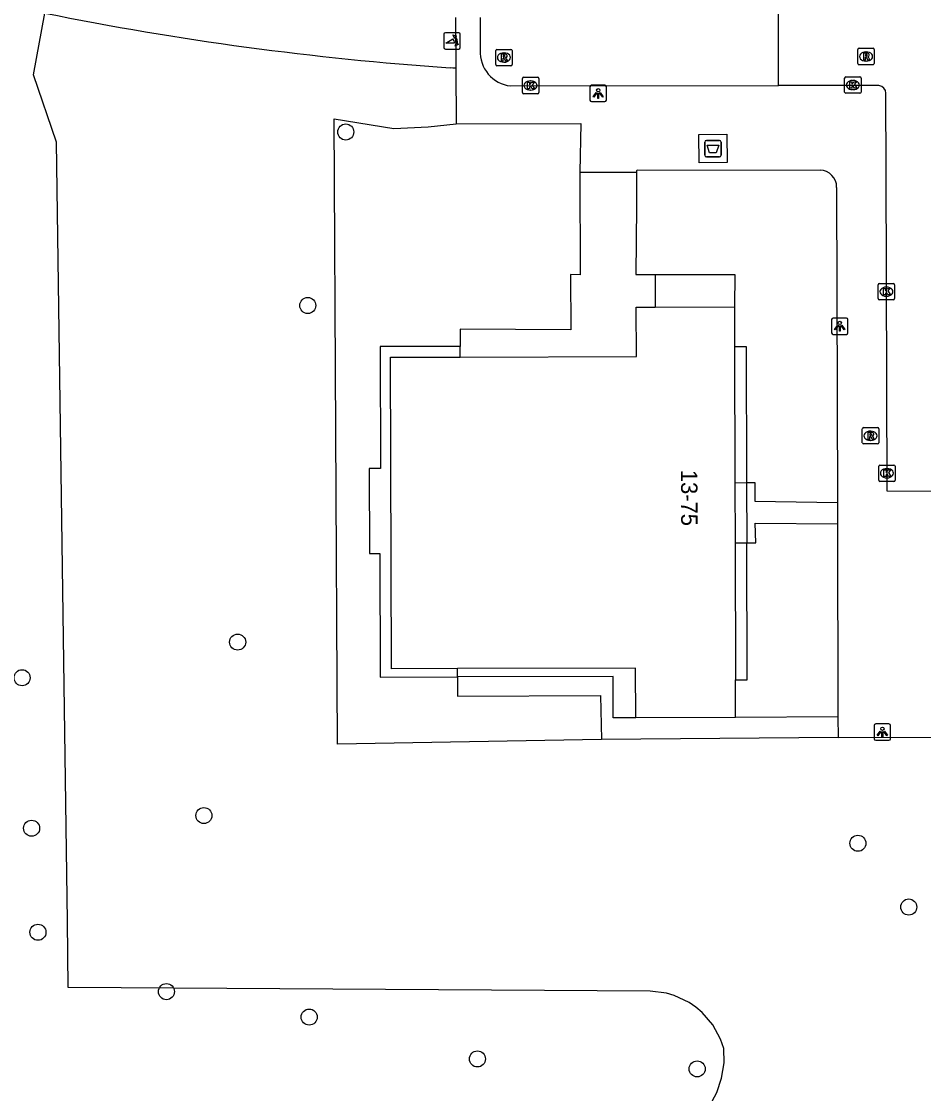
# Model space of a CAD drawing. Extents: x 160732 to 162105, y 387428 to 388479.
# Drawn here: x 161015.5 to 161070.4, y 387989.5 to 388054.8 of the extents above; entities that cross this region are included whole.
import ezdxf

# ---------------------------------------------------------------- set-up
doc = ezdxf.new("R2010")
doc.units = 0
for name, color, linetype in [('IMGEO_Afval_apart_plaats', 7, 'Continuous'), ('IMGEO_Boom', 7, 'Continuous'), ('IMGEO_Fietspad_gesloten', 7, 'Continuous'), ('IMGEO_Grasland_overig', 7, 'Continuous'), ('IMGEO_Kolk', 7, 'Continuous'), ('IMGEO_Lichtpunt', 7, 'Continuous'), ('IMGEO_Loofbos', 7, 'Continuous'), ('IMGEO_Pand', 7, 'Continuous'), ('IMGEO_Pand_nummerreeks', 7, 'Continuous'), ('IMGEO_Poller', 7, 'Continuous'), ('IMGEO_Rijbaan_lokaal_open', 7, 'Continuous'), ('IMGEO_Rioolput', 7, 'Continuous'), ('IMGEO_Voetpad_gesloten', 7, 'Continuous'), ('IMGEO_Voetpad_open', 7, 'Continuous')]:
    doc.layers.add(name, color=color, linetype=linetype)

msp = doc.modelspace()

# ---------------------------------------------------------------- linework, layer by layer
at = {"layer": 'IMGEO_Afval_apart_plaats'}
for p, q in [((161057.086, 388046.66), (161057.086, 388047.46)), ((161057.086, 388047.46), (161057.086, 388046.66)), ((161057.186, 388047.56), (161057.976, 388047.56)), ((161057.976, 388047.56), (161057.186, 388047.56)), ((161058.076, 388047.46), (161058.076, 388046.66)), ((161058.076, 388046.66), (161058.076, 388047.46)), ((161057.976, 388046.56), (161057.186, 388046.56)), ((161057.186, 388046.56), (161057.976, 388046.56))]:
    msp.add_line(p, q, dxfattribs=at)
msp.add_lwpolyline([(161057.229, 388047.274), (161057.933, 388047.274), (161057.784, 388046.804), (161057.378, 388046.804), (161057.229, 388047.274)], dxfattribs=at)
for centre, start, end in [((161057.186, 388047.46), 90, 180), ((161057.186, 388047.46), 90, 180), ((161057.976, 388047.46), 0, 90), ((161057.976, 388047.46), 360, 90), ((161057.186, 388046.66), 180, 270), ((161057.186, 388046.66), 180, 270), ((161057.976, 388046.66), 270, 0), ((161057.976, 388046.66), 270, 0)]:
    msp.add_arc(centre, 0.1, start, end, dxfattribs=at)
at = {"layer": 'IMGEO_Boom'}
for centre in [(161035.218, 388048.073), (161032.901, 388037.504), (161028.631, 388017.002), (161015.502, 388014.832), (161026.574, 388006.435), (161016.081, 388005.665), (161066.411, 388004.747), (161069.511, 388000.865), (161016.468, 387999.326), (161024.294, 387995.71), (161032.989, 387994.162), (161043.235, 387991.61), (161056.621, 387991.005)]:
    msp.add_circle(centre, 0.489, dxfattribs=at)
at = {"layer": 'IMGEO_Fietspad_gesloten'}
for points in [[(161041.904, 388055.052), (161041.927, 388051.956)], [(161041.927, 388051.956), (161041.746, 388051.968), (161041.566, 388051.98)]]:
    msp.add_lwpolyline(points, dxfattribs=at)
msp.add_arc((161054.802, 388242.835), 191.314, 258.56975, 266.03297, dxfattribs=at)
at = {"layer": 'IMGEO_Grasland_overig'}
msp.add_lwpolyline([(161050.788, 388011.069), (161034.719, 388010.786), (161034.514, 388048.882), (161038.148, 388048.293), (161040.232, 388048.378), (161041.951, 388048.565)], dxfattribs=at)
at = {"layer": 'IMGEO_Kolk'}
for p, q in [((161046.048, 388051.406), (161046.9, 388051.406)), ((161065.678, 388051.433), (161066.53, 388051.433)), ((161045.973, 388050.48), (161045.973, 388051.332)), ((161046.461, 388051.186), (161046.486, 388051.186)), ((161046.974, 388051.332), (161046.974, 388050.48)), ((161065.603, 388050.507), (161065.603, 388051.359)), ((161066.091, 388051.213), (161066.116, 388051.213)), ((161066.604, 388051.359), (161066.604, 388050.507)), ((161046.9, 388050.406), (161046.048, 388050.406)), ((161046.484, 388050.626), (161046.459, 388050.626)), ((161066.53, 388050.433), (161065.678, 388050.433)), ((161066.114, 388050.653), (161066.089, 388050.653)), ((161067.647, 388037.921), (161067.647, 388038.773)), ((161067.722, 388038.847), (161068.574, 388038.847)), ((161068.135, 388038.627), (161068.16, 388038.627)), ((161068.648, 388038.773), (161068.648, 388037.921)), ((161068.574, 388037.847), (161067.722, 388037.847)), ((161068.158, 388038.067), (161068.133, 388038.067)), ((161067.68, 388026.86), (161067.68, 388027.712)), ((161067.755, 388027.786), (161068.607, 388027.786)), ((161068.168, 388027.566), (161068.193, 388027.566)), ((161068.681, 388027.712), (161068.681, 388026.86)), ((161068.607, 388026.786), (161067.755, 388026.786)), ((161068.191, 388027.006), (161068.166, 388027.006))]:
    msp.add_line(p, q, dxfattribs=at)
for points in [[(161046.048, 388051.406), (161046.9, 388051.406)], [(161065.678, 388051.433), (161066.53, 388051.433)], [(161045.973, 388050.48), (161045.973, 388051.332)], [(161046.294, 388051.106), (161046.417, 388051.106), (161046.417, 388050.955), (161046.547, 388051.106), (161046.711, 388051.106), (161046.565, 388050.955), (161046.718, 388050.706), (161046.566, 388050.706), (161046.481, 388050.87), (161046.417, 388050.803), (161046.417, 388050.706), (161046.294, 388050.706), (161046.294, 388051.106)], [(161046.974, 388051.332), (161046.974, 388050.48)], [(161065.603, 388050.507), (161065.603, 388051.359)], [(161065.924, 388051.133), (161066.047, 388051.133), (161066.047, 388050.982), (161066.177, 388051.133), (161066.341, 388051.133), (161066.195, 388050.982), (161066.348, 388050.733), (161066.196, 388050.733), (161066.111, 388050.897), (161066.047, 388050.83), (161066.047, 388050.733), (161065.924, 388050.733), (161065.924, 388051.133)], [(161066.604, 388051.359), (161066.604, 388050.507)], [(161046.9, 388050.406), (161046.048, 388050.406)], [(161066.53, 388050.433), (161065.678, 388050.433)], [(161067.647, 388037.921), (161067.647, 388038.773)], [(161067.722, 388038.847), (161068.574, 388038.847)], [(161067.968, 388038.547), (161068.091, 388038.547), (161068.091, 388038.396), (161068.221, 388038.547), (161068.385, 388038.547), (161068.239, 388038.396), (161068.392, 388038.147), (161068.24, 388038.147), (161068.155, 388038.311), (161068.091, 388038.244), (161068.091, 388038.147), (161067.968, 388038.147), (161067.968, 388038.547)], [(161068.648, 388038.773), (161068.648, 388037.921)], [(161068.574, 388037.847), (161067.722, 388037.847)], [(161067.68, 388026.86), (161067.68, 388027.712)], [(161067.755, 388027.786), (161068.607, 388027.786)], [(161068.001, 388027.486), (161068.124, 388027.486), (161068.124, 388027.335), (161068.254, 388027.486), (161068.418, 388027.486), (161068.272, 388027.335), (161068.425, 388027.086), (161068.273, 388027.086), (161068.188, 388027.25), (161068.124, 388027.183), (161068.124, 388027.086), (161068.001, 388027.086), (161068.001, 388027.486)], [(161068.681, 388027.712), (161068.681, 388026.86)], [(161068.607, 388026.786), (161067.755, 388026.786)]]:
    msp.add_lwpolyline(points, dxfattribs=at)
for centre, start, end in [((161046.05, 388051.33), 91.55205, 178.44795), ((161046.05, 388051.33), 91.55205, 178.44795), ((161046.898, 388051.33), 1.55205, 88.44795), ((161046.898, 388051.33), 1.55205, 88.44795), ((161065.68, 388051.357), 91.55205, 178.44795), ((161065.68, 388051.357), 91.55205, 178.44795), ((161066.528, 388051.357), 1.55205, 88.44795), ((161066.528, 388051.357), 1.55205, 88.44795), ((161046.05, 388050.482), 181.55205, 268.44795), ((161046.05, 388050.482), 181.55205, 268.44795), ((161046.898, 388050.482), 271.55205, 358.44795), ((161046.898, 388050.482), 271.55205, 358.44795), ((161065.68, 388050.509), 181.55205, 268.44795), ((161065.68, 388050.509), 181.55205, 268.44795), ((161066.528, 388050.509), 271.55205, 358.44795), ((161066.528, 388050.509), 271.55205, 358.44795), ((161067.724, 388038.771), 91.55205, 178.44795), ((161067.724, 388038.771), 91.55205, 178.44795), ((161068.572, 388038.771), 1.55205, 88.44795), ((161068.572, 388038.771), 1.55205, 88.44795), ((161067.724, 388037.923), 181.55205, 268.44795), ((161067.724, 388037.923), 181.55205, 268.44795), ((161068.572, 388037.923), 271.55205, 358.44795), ((161068.572, 388037.923), 271.55205, 358.44795), ((161067.757, 388027.71), 91.55205, 178.44795), ((161067.757, 388027.71), 91.55205, 178.44795), ((161068.605, 388027.71), 1.55205, 88.44795), ((161068.605, 388027.71), 1.55205, 88.44795), ((161067.757, 388026.862), 181.55205, 268.44795), ((161067.757, 388026.862), 181.55205, 268.44795), ((161068.605, 388026.862), 271.55205, 358.44795), ((161068.605, 388026.862), 271.55205, 358.44795)]:
    msp.add_arc(centre, 0.0765, start, end, dxfattribs=at)
for centre, major_axis, ratio, start_param, end_param in [((161046.46, 388050.906), (-0.387, 0.002), 0.722429, 4.712389, 7.853982), ((161046.485, 388050.906), (-0.39, 0.002), 0.717154, 1.570796, 4.712389), ((161066.09, 388050.933), (-0.387, 0.002), 0.722429, 4.712389, 7.853982), ((161066.115, 388050.933), (-0.39, 0.002), 0.717154, 1.570796, 4.712389), ((161068.134, 388038.347), (-0.387, 0.002), 0.722429, 4.712389, 7.853982), ((161068.159, 388038.347), (-0.39, 0.002), 0.717154, 1.570796, 4.712389), ((161068.167, 388027.286), (-0.387, 0.002), 0.722429, 4.712389, 7.853982), ((161068.192, 388027.286), (-0.39, 0.002), 0.717154, 1.570796, 4.712389)]:
    msp.add_ellipse(centre, major_axis=major_axis, ratio=ratio, start_param=start_param, end_param=end_param, dxfattribs=at)
at = {"layer": 'IMGEO_Lichtpunt'}
for p, q in [((161050.093, 388050.822), (161050.093, 388050.015)), ((161050.093, 388050.822), (161050.093, 388050.015)), ((161050.995, 388050.917), (161050.187, 388050.917)), ((161050.995, 388050.917), (161050.187, 388050.917)), ((161051.089, 388050.015), (161051.089, 388050.822)), ((161051.089, 388050.015), (161051.089, 388050.822)), ((161050.187, 388049.921), (161050.995, 388049.921)), ((161050.187, 388049.921), (161050.995, 388049.921)), ((161064.807, 388036.648), (161064.807, 388035.841)), ((161064.807, 388036.648), (161064.807, 388035.841)), ((161065.709, 388036.743), (161064.901, 388036.743)), ((161065.709, 388036.743), (161064.901, 388036.743)), ((161065.803, 388035.841), (161065.803, 388036.648)), ((161065.803, 388035.841), (161065.803, 388036.648)), ((161064.901, 388035.747), (161065.709, 388035.747)), ((161064.901, 388035.747), (161065.709, 388035.747)), ((161067.403, 388011.922), (161067.403, 388011.115)), ((161067.403, 388011.922), (161067.403, 388011.115)), ((161068.305, 388012.017), (161067.497, 388012.017)), ((161068.305, 388012.017), (161067.497, 388012.017)), ((161068.399, 388011.115), (161068.399, 388011.922)), ((161068.399, 388011.115), (161068.399, 388011.922)), ((161067.497, 388011.021), (161068.305, 388011.021)), ((161067.497, 388011.021), (161068.305, 388011.021))]:
    msp.add_line(p, q, dxfattribs=at)
for points in [[(161050.467, 388050.486), (161050.506, 388050.458), (161050.318, 388050.196), (161050.28, 388050.223), (161050.467, 388050.486)], [(161050.569, 388050.438), (161050.616, 388050.438), (161050.616, 388050.116), (161050.569, 388050.116), (161050.569, 388050.438)], [(161050.679, 388050.458), (161050.717, 388050.485), (161050.904, 388050.223), (161050.865, 388050.195), (161050.679, 388050.458)], [(161065.181, 388036.312), (161065.22, 388036.284), (161065.032, 388036.022), (161064.994, 388036.049), (161065.181, 388036.312)], [(161065.283, 388036.264), (161065.33, 388036.264), (161065.33, 388035.942), (161065.283, 388035.942), (161065.283, 388036.264)], [(161065.393, 388036.284), (161065.431, 388036.311), (161065.618, 388036.049), (161065.579, 388036.021), (161065.393, 388036.284)], [(161067.777, 388011.586), (161067.816, 388011.558), (161067.628, 388011.296), (161067.59, 388011.323), (161067.777, 388011.586)], [(161067.989, 388011.558), (161068.027, 388011.585), (161068.214, 388011.323), (161068.175, 388011.295), (161067.989, 388011.558)], [(161067.879, 388011.538), (161067.926, 388011.538), (161067.926, 388011.216), (161067.879, 388011.216), (161067.879, 388011.538)]]:
    msp.add_lwpolyline(points, dxfattribs=at)
for centre in [(161050.592, 388050.62), (161065.306, 388036.446), (161067.902, 388011.72)]:
    msp.add_circle(centre, 0.0994, dxfattribs=at)
for centre, start, end in [((161050.187, 388050.822), 90, 180), ((161050.187, 388050.822), 90, 180), ((161050.995, 388050.822), 0, 90), ((161050.995, 388050.822), 0, 90), ((161050.187, 388050.015), 180, 270), ((161050.187, 388050.015), 180, 270), ((161050.995, 388050.015), 270, 0), ((161050.995, 388050.015), 270, 360), ((161064.901, 388036.648), 90, 180), ((161064.901, 388036.648), 90, 180), ((161065.709, 388036.648), 0, 90), ((161065.709, 388036.648), 0, 90), ((161064.901, 388035.841), 180, 270), ((161064.901, 388035.841), 180, 270), ((161065.709, 388035.841), 270, 0), ((161065.709, 388035.841), 270, 360), ((161067.497, 388011.922), 90, 180), ((161067.497, 388011.922), 90, 180), ((161068.305, 388011.922), 0, 90), ((161068.305, 388011.922), 0, 90), ((161067.497, 388011.115), 180, 270), ((161067.497, 388011.115), 180, 270), ((161068.305, 388011.115), 270, 0), ((161068.305, 388011.115), 270, 360)]:
    msp.add_arc(centre, 0.0946, start, end, dxfattribs=at)
at = {"layer": 'IMGEO_Loofbos'}
msp.add_lwpolyline([(161057.368, 387988.735), (161057.82, 387989.567), (161058.113, 387990.435), (161058.272, 387991.364), (161058.243, 387992.249), (161058.049, 387992.81), (161057.57, 387993.685), (161056.92, 387994.442), (161056.539, 387994.765), (161056.127, 387995.047), (161055.226, 387995.473), (161054.746, 387995.614), (161053.757, 387995.741), (161018.311, 387995.968), (161018.258, 388000), (161017.596, 388047.454), (161016.203, 388051.562), (161016.888, 388055.316)], dxfattribs=at)
at = {"layer": 'IMGEO_Pand'}
for points in [[(161042.192, 388034.364), (161052.919, 388034.396), (161052.911, 388037.409), (161054.068, 388037.412)], [(161054.068, 388037.412), (161058.888, 388037.427)], [(161058.888, 388037.427), (161058.895, 388035.005)], [(161058.895, 388035.005), (161058.92, 388026.713)], [(161042.016, 388015.389), (161037.999, 388015.377), (161037.943, 388034.352), (161042.192, 388034.364)], [(161058.92, 388026.713), (161058.931, 388023.046)], [(161058.931, 388023.046), (161058.955, 388014.696)], [(161052.877, 388012.395), (161052.868, 388015.421), (161042.016, 388015.389)], [(161058.962, 388012.413), (161058.955, 388014.696)], [(161058.962, 388012.413), (161052.877, 388012.395)]]:
    msp.add_lwpolyline(points, dxfattribs=at)
at = {"layer": 'IMGEO_Poller'}
for p, q in [((161041.193, 388054.026), (161041.193, 388053.219)), ((161041.193, 388054.026), (161041.193, 388053.219)), ((161042.095, 388054.121), (161041.287, 388054.121)), ((161042.095, 388054.121), (161041.287, 388054.121)), ((161042.189, 388053.219), (161042.189, 388054.026)), ((161042.189, 388053.219), (161042.189, 388054.026)), ((161041.287, 388053.124), (161042.095, 388053.124)), ((161041.287, 388053.124), (161042.095, 388053.124))]:
    msp.add_line(p, q, dxfattribs=at)
for points in [[(161041.828, 388053.477), (161041.315, 388053.477), (161041.745, 388053.752)], [(161041.872, 388053.85), (161041.86, 388053.777), (161041.735, 388053.982)], [(161041.735, 388053.982), (161041.966, 388053.916), (161041.895, 388053.884)], [(161041.888, 388053.305), (161041.954, 388053.536), (161041.984, 388053.468)], [(161042.02, 388053.441), (161042.092, 388053.43), (161041.888, 388053.305)]]:
    msp.add_lwpolyline(points, dxfattribs=at)
for centre, radius, start, end in [((161041.287, 388054.026), 0.0946, 90, 180), ((161041.287, 388054.026), 0.0946, 90, 180), ((161042.095, 388054.026), 0.0946, 0, 90), ((161042.095, 388054.026), 0.0946, 0, 90), ((161041.5, 388053.527), 0.332, 351.32473, 42.4854), ((161041.514, 388053.537), 0.476, 351.75274, 41.16905), ((161041.514, 388053.537), 0.516, 349.35686, 42.29123), ((161041.287, 388053.219), 0.0946, 180, 270), ((161041.287, 388053.219), 0.0946, 180, 270), ((161042.095, 388053.219), 0.0946, 270, 0), ((161042.095, 388053.219), 0.0946, 270, 0)]:
    msp.add_arc(centre, radius, start, end, dxfattribs=at)
at = {"layer": 'IMGEO_Rijbaan_lokaal_open'}
for points in [[(161061.58, 388050.897), (161061.565, 388060.62)], [(161043.402, 388055.051), (161043.407, 388053.062)], [(161045.259, 388050.88), (161061.58, 388050.897)], [(161067.695, 388050.903), (161061.58, 388050.897)], [(161075.76, 388026.15), (161068.202, 388026.2), (161068.137, 388045.744), (161068.122, 388050.436)]]:
    msp.add_lwpolyline(points, dxfattribs=at)
for centre, radius, start, end in [((161045.48, 388052.945), 2.076, 176.75946, 263.88724), ((161067.637, 388050.422), 0.485, 1.69597, 83.1803)]:
    msp.add_arc(centre, radius, start, end, dxfattribs=at)
at = {"layer": 'IMGEO_Rioolput'}
for p, q in [((161044.35, 388052.181), (161044.35, 388053.033)), ((161044.425, 388053.107), (161045.277, 388053.107)), ((161044.838, 388052.887), (161044.863, 388052.887)), ((161045.351, 388053.033), (161045.351, 388052.181)), ((161066.408, 388052.247), (161066.408, 388053.099)), ((161066.483, 388053.173), (161067.335, 388053.173)), ((161066.896, 388052.953), (161066.921, 388052.953)), ((161067.409, 388053.099), (161067.409, 388052.247)), ((161045.277, 388052.107), (161044.425, 388052.107)), ((161044.861, 388052.327), (161044.836, 388052.327)), ((161067.335, 388052.173), (161066.483, 388052.173)), ((161066.919, 388052.393), (161066.894, 388052.393)), ((161066.681, 388029.144), (161066.681, 388029.996)), ((161066.756, 388030.07), (161067.608, 388030.07)), ((161067.169, 388029.85), (161067.194, 388029.85)), ((161067.682, 388029.996), (161067.682, 388029.144)), ((161067.192, 388029.29), (161067.167, 388029.29)), ((161067.608, 388029.07), (161066.756, 388029.07))]:
    msp.add_line(p, q, dxfattribs=at)
for points in [[(161044.35, 388052.181), (161044.35, 388053.033)], [(161044.425, 388053.107), (161045.277, 388053.107)], [(161044.939, 388052.805), (161044.687, 388052.807), (161044.687, 388052.407)], [(161044.865, 388052.726), (161044.811, 388052.726), (161044.811, 388052.645)], [(161045.351, 388053.033), (161045.351, 388052.181)], [(161066.408, 388052.247), (161066.408, 388053.099)], [(161066.483, 388053.173), (161067.335, 388053.173)], [(161066.997, 388052.871), (161066.745, 388052.873), (161066.745, 388052.473)], [(161066.923, 388052.792), (161066.869, 388052.792), (161066.869, 388052.711)], [(161066.869, 388052.711), (161066.921, 388052.711)], [(161067.409, 388053.099), (161067.409, 388052.247)], [(161045.277, 388052.107), (161044.425, 388052.107)], [(161044.687, 388052.407), (161044.811, 388052.407), (161044.811, 388052.569), (161044.822, 388052.569)], [(161044.811, 388052.645), (161044.863, 388052.645)], [(161044.869, 388052.54), (161044.94, 388052.407), (161045.08, 388052.407), (161045.015, 388052.533)], [(161067.335, 388052.173), (161066.483, 388052.173)], [(161066.745, 388052.473), (161066.869, 388052.473), (161066.869, 388052.635), (161066.88, 388052.635)], [(161066.927, 388052.606), (161066.998, 388052.473), (161067.138, 388052.473), (161067.073, 388052.599)], [(161066.681, 388029.144), (161066.681, 388029.996)], [(161066.756, 388030.07), (161067.608, 388030.07)], [(161067.682, 388029.996), (161067.682, 388029.144)], [(161067.27, 388029.768), (161067.018, 388029.77), (161067.018, 388029.37)], [(161067.018, 388029.37), (161067.142, 388029.37), (161067.142, 388029.532), (161067.153, 388029.532)], [(161067.196, 388029.689), (161067.142, 388029.689), (161067.142, 388029.608)], [(161067.142, 388029.608), (161067.194, 388029.608)], [(161067.2, 388029.503), (161067.271, 388029.37), (161067.411, 388029.37), (161067.346, 388029.496)], [(161067.608, 388029.07), (161066.756, 388029.07)]]:
    msp.add_lwpolyline(points, dxfattribs=at)
for centre, radius, start, end in [((161044.427, 388053.031), 0.0765, 91.55205, 178.44795), ((161044.427, 388053.031), 0.0765, 91.55205, 178.44795), ((161044.871, 388052.63), 0.0964, 77.00612, 93.18647), ((161044.885, 388052.687), 0.0378, 276.66336, 79.67722), ((161044.938, 388052.695), 0.109, 350.36119, 89.41601), ((161045.275, 388053.031), 0.0765, 1.55205, 88.44795), ((161045.275, 388053.031), 0.0765, 1.55205, 88.44795), ((161066.485, 388053.097), 0.0765, 91.55205, 178.44795), ((161066.485, 388053.097), 0.0765, 91.55205, 178.44795), ((161066.905, 388052.9), 0.19, 274.7715, 282.96867), ((161066.929, 388052.696), 0.0964, 77.00612, 93.18647), ((161066.943, 388052.753), 0.0378, 276.66336, 79.67722), ((161066.996, 388052.761), 0.109, 350.36119, 89.41601), ((161066.994, 388052.761), 0.112, 277.58423, 350.98172), ((161067.333, 388053.097), 0.0765, 1.55205, 88.44795), ((161067.333, 388053.097), 0.0765, 1.55205, 88.44795), ((161044.427, 388052.183), 0.0765, 181.55205, 268.44795), ((161044.427, 388052.183), 0.0765, 181.55205, 268.44795), ((161044.821, 388052.516), 0.0533, 26.02933, 88.69889), ((161044.847, 388052.834), 0.19, 274.7715, 282.96867), ((161044.936, 388052.695), 0.112, 277.58423, 350.98172), ((161044.92, 388052.48), 0.108, 29.51342, 73.79051), ((161045.275, 388052.183), 0.0765, 271.55205, 358.44795), ((161045.275, 388052.183), 0.0765, 271.55205, 358.44795), ((161066.485, 388052.249), 0.0765, 181.55205, 268.44795), ((161066.485, 388052.249), 0.0765, 181.55205, 268.44795), ((161066.879, 388052.582), 0.0533, 26.02933, 88.69889), ((161066.978, 388052.546), 0.108, 29.51342, 73.79051), ((161067.333, 388052.249), 0.0765, 271.55205, 358.44795), ((161067.333, 388052.249), 0.0765, 271.55205, 358.44795), ((161066.758, 388029.994), 0.0765, 91.55205, 178.44795), ((161066.758, 388029.994), 0.0765, 91.55205, 178.44795), ((161067.606, 388029.994), 0.0765, 1.55205, 88.44795), ((161067.606, 388029.994), 0.0765, 1.55205, 88.44795), ((161067.152, 388029.479), 0.0533, 26.02933, 88.69889), ((161067.178, 388029.797), 0.19, 274.7715, 282.96867), ((161067.202, 388029.593), 0.0964, 77.00612, 93.18647), ((161067.216, 388029.65), 0.0378, 276.66336, 79.67722), ((161067.269, 388029.658), 0.109, 350.36119, 89.41601), ((161067.267, 388029.658), 0.112, 277.58423, 350.98172), ((161067.251, 388029.443), 0.108, 29.51342, 73.79051), ((161066.758, 388029.146), 0.0765, 181.55205, 268.44795), ((161066.758, 388029.146), 0.0765, 181.55205, 268.44795), ((161067.606, 388029.146), 0.0765, 271.55205, 358.44795), ((161067.606, 388029.146), 0.0765, 271.55205, 358.44795)]:
    msp.add_arc(centre, radius, start, end, dxfattribs=at)
for centre, major_axis, ratio, start_param, end_param in [((161044.837, 388052.607), (-0.387, 0.002), 0.722429, 4.712389, 7.853982), ((161044.862, 388052.607), (-0.39, 0.002), 0.717154, 1.570796, 4.712389), ((161066.895, 388052.673), (-0.387, 0.002), 0.722429, 4.712389, 7.853982), ((161066.92, 388052.673), (-0.39, 0.002), 0.717154, 1.570796, 4.712389), ((161067.168, 388029.57), (-0.387, 0.002), 0.722429, 4.712389, 7.853982), ((161067.193, 388029.57), (-0.39, 0.002), 0.717154, 1.570796, 4.712389)]:
    msp.add_ellipse(centre, major_axis=major_axis, ratio=ratio, start_param=start_param, end_param=end_param, dxfattribs=at)
at = {"layer": 'IMGEO_Voetpad_gesloten'}
msp.add_lwpolyline([(161058.418, 388047.933), (161058.44, 388046.21), (161056.745, 388046.188), (161056.723, 388047.911), (161058.418, 388047.933)], dxfattribs=at)
at = {"layer": 'IMGEO_Voetpad_open'}
for points in [[(161041.927, 388051.956), (161041.951, 388048.565)], [(161041.951, 388048.565), (161049.535, 388048.589), (161049.473, 388045.617)], [(161049.473, 388045.617), (161049.492, 388039.372), (161048.911, 388039.392), (161048.925, 388036.023), (161042.187, 388036.068), (161042.19, 388035.016)], [(161049.473, 388045.617), (161052.935, 388045.629)], [(161052.935, 388045.629), (161052.935, 388043.515), (161052.89, 388039.384), (161054.062, 388039.387)], [(161052.935, 388045.629), (161052.964, 388045.768), (161064.111, 388045.75)], [(161065.118, 388044.699), (161065.165, 388025.51)], [(161054.062, 388039.387), (161058.916, 388039.4), (161058.888, 388037.427)], [(161054.062, 388039.387), (161054.068, 388037.412)], [(161042.19, 388035.016), (161037.307, 388034.999), (161037.332, 388027.569), (161036.636, 388027.567), (161036.654, 388022.393), (161037.297, 388022.396), (161037.322, 388014.864), (161042.018, 388014.88)], [(161042.192, 388034.364), (161042.19, 388035.016)], [(161058.895, 388035.005), (161059.606, 388035.007), (161059.634, 388026.724)], [(161058.92, 388026.713), (161059.634, 388026.724)], [(161059.634, 388026.724), (161060.136, 388026.732), (161060.134, 388025.592), (161065.165, 388025.51)], [(161059.634, 388026.724), (161059.647, 388023.051)], [(161065.165, 388025.51), (161065.169, 388024.215)], [(161059.647, 388023.051), (161060.185, 388023.054), (161060.146, 388024.253), (161065.169, 388024.215)], [(161065.169, 388024.215), (161065.197, 388012.452)], [(161058.931, 388023.046), (161059.647, 388023.051)], [(161058.955, 388014.696), (161059.675, 388014.698), (161059.647, 388023.051)], [(161042.018, 388014.88), (161042.016, 388015.389)], [(161052.877, 388012.395), (161051.507, 388012.379), (161051.498, 388014.912), (161042.018, 388014.88)], [(161042.018, 388014.88), (161042.021, 388013.701), (161050.726, 388013.748), (161050.788, 388011.069)], [(161065.197, 388012.452), (161058.962, 388012.413)], [(161065.197, 388012.452), (161065.201, 388011.196)], [(161065.201, 388011.196), (161050.788, 388011.069)], [(161065.201, 388011.196), (161072.165, 388011.204)]]:
    msp.add_lwpolyline(points, dxfattribs=at)
msp.add_arc((161064.078, 388044.71), 1.04, 359.36821, 88.1822, dxfattribs=at)

# ---------------------------------------------------------------- texts
at = {"layer": 'IMGEO_Pand_nummerreeks'}
msp.add_text('13-75', height=1, rotation=270.1695, dxfattribs=at).set_placement((161055.637, 388027.495))

doc.saveas('drawing.dxf')
